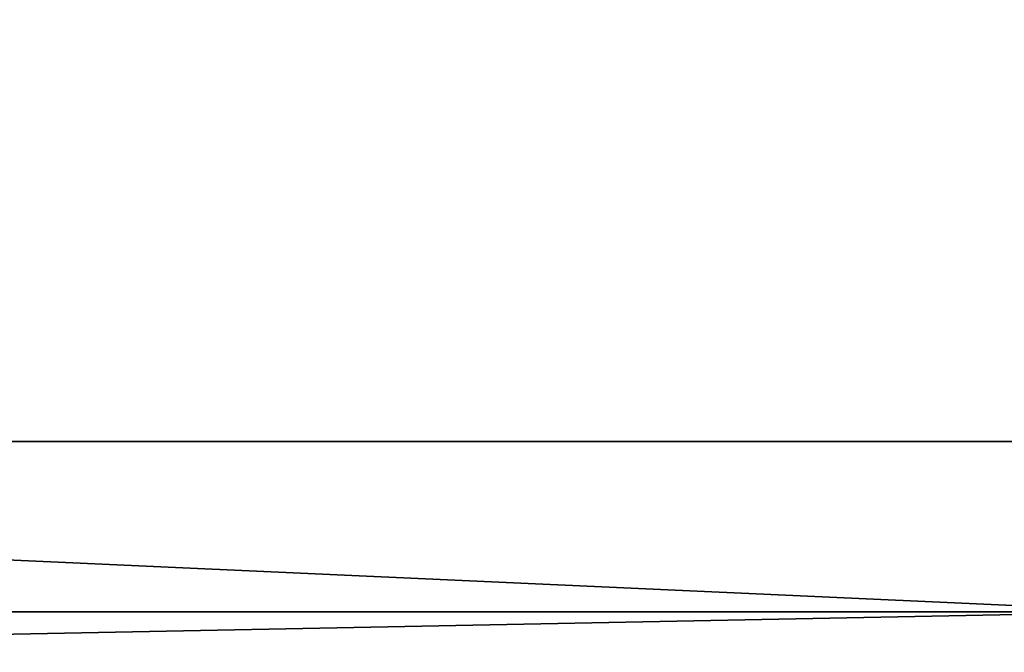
# Model space of a CAD drawing. Header units: millimetres. Extents: x -125 to 171, y -35 to 1363.
# Tile 445 of 656: x -67.06 to -62.97, y 1225.83 to 1228.45. Entities that reach past the tile are written whole.
import ezdxf

# ---------------------------------------------------------------- set-up
doc = ezdxf.new("R2010")
doc.units = ezdxf.units.MM
doc.header["$LTSCALE"] = 65.185185
for name, color, linetype in [('2249', 7, 'CONTINUOUS'), ('2252', 7, 'CONTINUOUS'), ('2274', 7, 'CONTINUOUS'), ('2275', 7, 'CONTINUOUS')]:
    doc.layers.add(name, color=color, linetype=linetype)

msp = doc.modelspace()

# ---------------------------------------------------------------- linework, layer by layer
at = {"layer": '2249', "linetype": 'CONTINUOUS'}
for points in [[(-54.2355, 1226.7, 187.3789), (-77.9362, 1226.7, 202.2711), (-54.2355, 1233.7, 187.3789), (-54.2355, 1226.7, 187.3789)], [(-54.2355, 1233.7, 187.3789), (-77.9362, 1226.7, 202.2711), (-77.9362, 1233.7, 202.2711), (-54.2355, 1233.7, 187.3789)]]:
    msp.add_3dface(points, dxfattribs=at)
at = {"layer": '2252', "linetype": 'CONTINUOUS'}
for points in [[(-77.9362, 1226.7, 397.7289), (-54.2355, 1226.7, 412.6211), (-77.9362, 1233.7, 397.7289), (-77.9362, 1226.7, 397.7289)], [(-77.9362, 1233.7, 397.7289), (-54.2355, 1226.7, 412.6211), (-54.2355, 1233.7, 412.6211), (-77.9362, 1233.7, 397.7289)]]:
    msp.add_3dface(points, dxfattribs=at)
at = {"layer": '2274', "linetype": 'CONTINUOUS'}
for points in [[(-77.9362, 1226.7, 397.7289), (-83.4453, 1225.9929, 392.6754), (-62.3536, 1225.9929, 407.9995), (-77.9362, 1226.7, 397.7289)], [(-54.2355, 1226.7, 412.6211), (-77.9362, 1226.7, 397.7289), (-62.3536, 1225.9929, 407.9995), (-54.2355, 1226.7, 412.6211)], [(-83.4453, 1225.9929, 392.6754), (-77.3136, 1225.7, 396.9464), (-62.3536, 1225.9929, 407.9995), (-83.4453, 1225.9929, 392.6754)], [(-77.3136, 1225.7, 396.9464), (-53.8023, 1225.7, 411.7198), (-62.3536, 1225.9929, 407.9995), (-77.3136, 1225.7, 396.9464)]]:
    msp.add_3dface(points, dxfattribs=at)
at = {"layer": '2275', "linetype": 'CONTINUOUS'}
for points in [[(-77.9362, 1226.7, 202.2711), (-62.3536, 1225.9929, 192.0005), (-83.4453, 1225.9929, 207.3246), (-77.9362, 1226.7, 202.2711)], [(-77.9362, 1226.7, 202.2711), (-54.2355, 1226.7, 187.3789), (-62.3536, 1225.9929, 192.0005), (-77.9362, 1226.7, 202.2711)], [(-62.3536, 1225.9929, 192.0005), (-77.3136, 1225.7, 203.0536), (-83.4453, 1225.9929, 207.3246), (-62.3536, 1225.9929, 192.0005)], [(-53.8022, 1225.7, 188.2802), (-77.3136, 1225.7, 203.0536), (-62.3536, 1225.9929, 192.0005), (-53.8022, 1225.7, 188.2802)]]:
    msp.add_3dface(points, dxfattribs=at)

doc.saveas('drawing.dxf')
